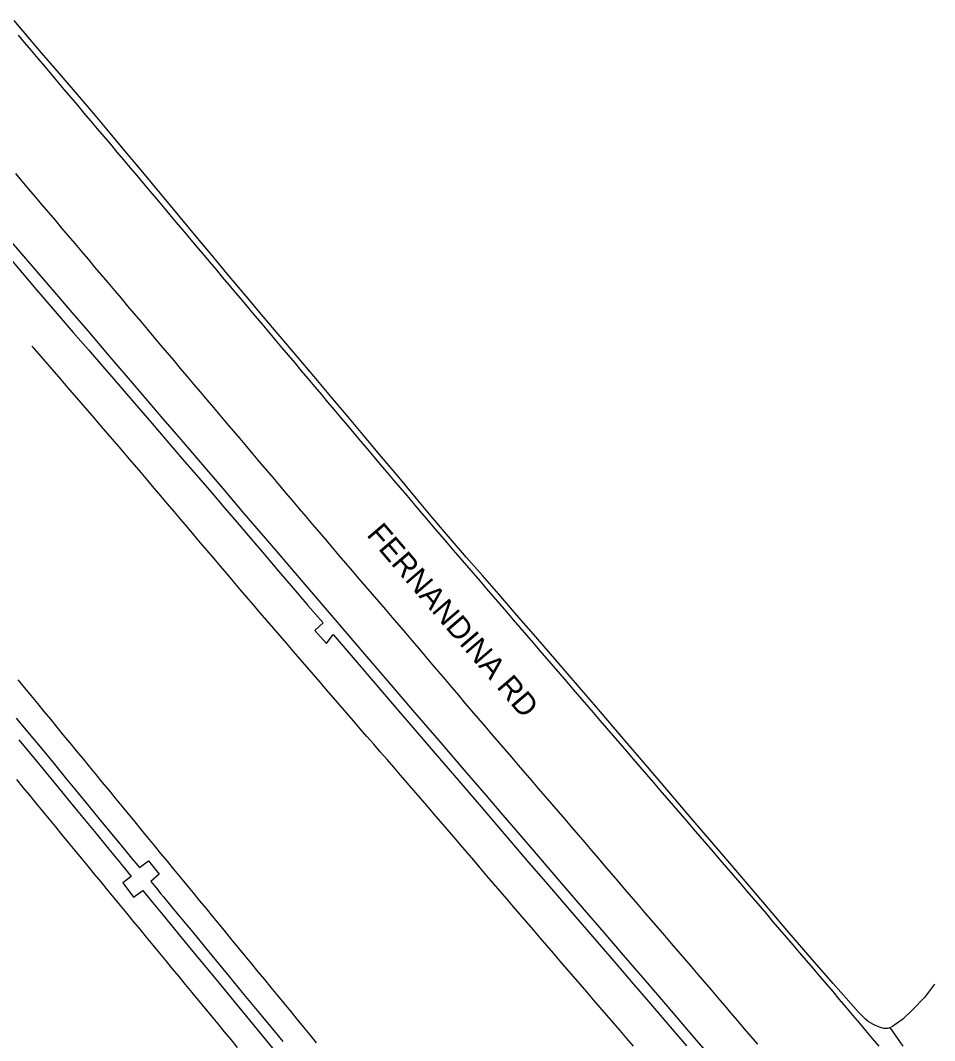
# Model space of a CAD drawing. Extents: x 1948091 to 1975253, y 787267 to 823306.
# Drawn here: x 1955818.1 to 1956041.9, y 814132.4 to 814382 of the extents above; entities that cross this region are included whole.
import ezdxf

# ---------------------------------------------------------------- set-up
doc = ezdxf.new("R2010")
doc.units = 0
for name, color, linetype in [('RD_EX_Pavement_Markings', 7, 'Continuous'), ('RD_EX_Road', 7, 'Continuous'), ('RD_TX_RoadID', 7, 'Continuous')]:
    doc.layers.add(name, color=color, linetype=linetype)

msp = doc.modelspace()

# ---------------------------------------------------------------- linework, layer by layer
at = {"layer": 'RD_EX_Pavement_Markings'}
for points in [[(1955817.55, 814378.43), (1955819.16, 814376.53), (1955820.78, 814374.62), (1955822.39, 814372.71), (1955824.01, 814370.8), (1955825.62, 814368.89), (1955827.23, 814366.98), (1955828.85, 814365.07), (1955830.46, 814363.16), (1955832.08, 814361.26), (1955833.69, 814359.35), (1955835.31, 814357.44), (1955836.92, 814355.53), (1955838.54, 814353.62), (1955840.15, 814351.71), (1955841.76, 814349.8), (1955843.37, 814347.89), (1955844.99, 814345.98), (1955846.6, 814344.07), (1955848.21, 814342.16), (1955849.82, 814340.25), (1955851.44, 814338.34), (1955853.05, 814336.43), (1955854.66, 814334.52), (1955856.27, 814332.61), (1955857.88, 814330.7), (1955859.5, 814328.78), (1955861.11, 814326.87), (1955862.72, 814324.96), (1955864.33, 814323.05), (1955865.94, 814321.14), (1955867.55, 814319.23), (1955869.16, 814317.32), (1955870.78, 814315.4), (1955872.39, 814313.49), (1955874, 814311.58), (1955875.61, 814309.67), (1955877.22, 814307.76), (1955878.83, 814305.85), (1955880.44, 814303.93), (1955882.05, 814302.02), (1955883.66, 814300.11), (1955885.28, 814298.2), (1955886.89, 814296.29), (1955888.5, 814294.38), (1955890.11, 814292.47), (1955891.72, 814290.55), (1955893.33, 814288.64), (1955894.94, 814286.73), (1955896.55, 814284.82), (1955898.17, 814282.91), (1955899.78, 814281), (1955901.4, 814279.09), (1955903.01, 814277.19), (1955904.63, 814275.28), (1955906.24, 814273.37), (1955907.86, 814271.46), (1955909.47, 814269.55), (1955911.09, 814267.65), (1955912.71, 814265.74), (1955914.32, 814263.83), (1955915.94, 814261.92), (1955917.56, 814260.03), (1955919.19, 814258.13), (1955920.82, 814256.23), (1955922.45, 814254.34), (1955924.08, 814252.44), (1955925.71, 814250.55), (1955927.34, 814248.65), (1955928.97, 814246.76), (1955930.6, 814244.86), (1955932.24, 814242.97), (1955933.87, 814241.07), (1955935.5, 814239.17), (1955937.13, 814237.28), (1955938.76, 814235.39), (1955940.39, 814233.49), (1955942.02, 814231.6), (1955943.65, 814229.7), (1955945.28, 814227.81), (1955946.92, 814225.92), (1955948.55, 814224.02), (1955950.18, 814222.13), (1955951.81, 814220.23), (1955953.44, 814218.34), (1955955.08, 814216.45), (1955956.71, 814214.55), (1955958.34, 814212.66), (1955959.97, 814210.76), (1955961.6, 814208.87), (1955963.23, 814206.98), (1955964.87, 814205.08), (1955966.5, 814203.19), (1955968.13, 814201.29), (1955969.76, 814199.4), (1955971.39, 814197.5), (1955973.02, 814195.61), (1955974.65, 814193.72), (1955976.28, 814191.82), (1955977.92, 814189.93), (1955979.55, 814188.03), (1955981.18, 814186.14), (1955982.81, 814184.24), (1955984.44, 814182.35), (1955986.07, 814180.46), (1955987.7, 814178.56), (1955989.34, 814176.67), (1955990.97, 814174.77), (1955992.59, 814172.88), (1955994.22, 814170.98), (1955995.85, 814169.08), (1955997.48, 814167.18), (1955999.11, 814165.29), (1956000.74, 814163.39), (1956002.36, 814161.49), (1956003.99, 814159.6), (1956005.62, 814157.7), (1956007.25, 814155.8), (1956008.88, 814153.91), (1956010.51, 814152.01), (1956012.13, 814150.11), (1956013.75, 814148.2), (1956015.36, 814146.3), (1956016.98, 814144.39), (1956018.59, 814142.48), (1956020.21, 814140.57), (1956021.82, 814138.66), (1956023.44, 814136.75), (1956025.05, 814134.85), (1956026.67, 814132.94), (1956028.28, 814131.03)], [(1955998.66, 814131.51), (1955997.04, 814133.41), (1955995.41, 814135.31), (1955993.79, 814137.21), (1955992.16, 814139.11), (1955990.54, 814141.01), (1955988.91, 814142.91), (1955987.29, 814144.81), (1955985.66, 814146.71), (1955984.04, 814148.61), (1955982.41, 814150.51), (1955980.79, 814152.41), (1955979.16, 814154.31), (1955977.53, 814156.2), (1955975.9, 814158.1), (1955974.27, 814160), (1955972.65, 814161.89), (1955971.02, 814163.79), (1955969.39, 814165.69), (1955967.76, 814167.58), (1955966.13, 814169.48), (1955964.5, 814171.38), (1955962.87, 814173.27), (1955961.24, 814175.17), (1955959.62, 814177.07), (1955957.99, 814178.96), (1955956.36, 814180.86), (1955954.73, 814182.75), (1955953.1, 814184.65), (1955951.47, 814186.55), (1955949.84, 814188.44), (1955948.21, 814190.34), (1955946.58, 814192.23), (1955944.95, 814194.13), (1955943.32, 814196.03), (1955941.7, 814197.93), (1955940.07, 814199.82), (1955938.44, 814201.72), (1955936.81, 814203.62), (1955935.18, 814205.51), (1955933.55, 814207.41), (1955931.93, 814209.31), (1955930.3, 814211.21), (1955928.67, 814213.1), (1955927.04, 814215), (1955925.42, 814216.9), (1955923.8, 814218.81), (1955922.19, 814220.72), (1955920.57, 814222.62), (1955918.95, 814224.53), (1955917.33, 814226.43), (1955915.71, 814228.34), (1955914.09, 814230.24), (1955912.48, 814232.15), (1955910.86, 814234.05), (1955909.23, 814235.95), (1955907.6, 814237.85), (1955905.97, 814239.74), (1955904.34, 814241.64), (1955902.71, 814243.54), (1955901.09, 814245.43), (1955899.46, 814247.33), (1955897.83, 814249.23), (1955896.2, 814251.12), (1955894.57, 814253.02), (1955892.94, 814254.91), (1955891.32, 814256.82), (1955889.7, 814258.72), (1955888.08, 814260.63), (1955886.46, 814262.53), (1955884.84, 814264.44), (1955883.22, 814266.34), (1955881.6, 814268.25), (1955879.99, 814270.15), (1955878.37, 814272.06), (1955876.75, 814273.96), (1955875.13, 814275.87), (1955873.52, 814277.78), (1955871.9, 814279.69), (1955870.28, 814281.59), (1955868.67, 814283.5), (1955867.05, 814285.41), (1955865.44, 814287.32), (1955863.82, 814289.22), (1955862.2, 814291.13), (1955860.59, 814293.04), (1955858.98, 814294.95), (1955857.36, 814296.86), (1955855.75, 814298.77), (1955854.14, 814300.68), (1955852.52, 814302.59), (1955850.91, 814304.5), (1955849.3, 814306.41), (1955847.69, 814308.32), (1955846.07, 814310.23), (1955844.46, 814312.14), (1955842.85, 814314.05), (1955841.23, 814315.96), (1955839.62, 814317.86), (1955838, 814319.77), (1955836.38, 814321.68), (1955834.77, 814323.58), (1955833.15, 814325.49), (1955831.53, 814327.4), (1955829.92, 814329.31), (1955828.3, 814331.21), (1955826.68, 814333.12), (1955825.06, 814335.02), (1955823.45, 814336.93), (1955821.83, 814338.84), (1955820.21, 814340.74), (1955818.59, 814342.65), (1955816.97, 814344.55)], [(1955968.24, 814131.06), (1955966.6, 814132.96), (1955964.97, 814134.85), (1955963.34, 814136.74), (1955961.7, 814138.63), (1955960.07, 814140.53), (1955958.44, 814142.42), (1955956.8, 814144.31), (1955955.17, 814146.2), (1955953.54, 814148.1), (1955951.9, 814149.99), (1955950.27, 814151.88), (1955948.64, 814153.78), (1955947.02, 814155.68), (1955945.39, 814157.57), (1955943.76, 814159.47), (1955942.13, 814161.37), (1955940.5, 814163.26), (1955938.87, 814165.16), (1955937.24, 814167.06), (1955935.61, 814168.95), (1955933.98, 814170.85), (1955932.35, 814172.74), (1955930.72, 814174.64), (1955929.1, 814176.54), (1955927.47, 814178.43), (1955925.84, 814180.33), (1955924.21, 814182.23), (1955922.58, 814184.12), (1955920.95, 814186.02), (1955919.32, 814187.92), (1955917.69, 814189.81), (1955916.06, 814191.71), (1955914.43, 814193.6), (1955912.79, 814195.49), (1955911.15, 814197.38), (1955909.52, 814199.27), (1955907.88, 814201.16), (1955906.24, 814203.05), (1955904.61, 814204.94), (1955902.97, 814206.83), (1955901.33, 814208.72), (1955899.7, 814210.61), (1955898.06, 814212.5), (1955896.42, 814214.39), (1955894.79, 814216.28), (1955893.16, 814218.17), (1955891.53, 814220.07), (1955889.89, 814221.96), (1955888.26, 814223.85), (1955886.63, 814225.74), (1955884.99, 814227.64), (1955883.36, 814229.53), (1955881.73, 814231.42), (1955880.09, 814233.32), (1955878.46, 814235.21), (1955876.83, 814237.1), (1955875.19, 814238.99), (1955873.56, 814240.89), (1955871.94, 814242.79), (1955870.33, 814244.7), (1955868.71, 814246.6), (1955867.09, 814248.51), (1955865.47, 814250.41), (1955863.85, 814252.32), (1955862.23, 814254.23), (1955860.61, 814256.13), (1955859, 814258.04), (1955857.38, 814259.94), (1955855.76, 814261.85), (1955854.14, 814263.75), (1955852.53, 814265.66), (1955850.91, 814267.57), (1955849.29, 814269.47), (1955847.67, 814271.38), (1955846.06, 814273.29), (1955844.44, 814275.19), (1955842.82, 814277.1), (1955841.2, 814279), (1955839.57, 814280.89), (1955837.93, 814282.78), (1955836.3, 814284.68), (1955834.66, 814286.57), (1955833.02, 814288.46), (1955831.39, 814290.35), (1955829.75, 814292.24), (1955828.12, 814294.13), (1955826.48, 814296.02), (1955824.85, 814297.91), (1955823.21, 814299.8), (1955821.58, 814301.69), (1955821.01, 814302.35)], [(1955817.52, 814220.69), (1955819.11, 814218.76), (1955820.69, 814216.83), (1955822.28, 814214.9), (1955823.87, 814212.97), (1955825.46, 814211.04), (1955827.05, 814209.11), (1955828.63, 814207.18), (1955830.22, 814205.25), (1955831.81, 814203.32), (1955833.4, 814201.39), (1955834.99, 814199.45), (1955836.58, 814197.52), (1955838.16, 814195.59), (1955839.75, 814193.66), (1955841.34, 814191.73), (1955842.93, 814189.8), (1955844.52, 814187.87), (1955846.1, 814185.94), (1955847.69, 814184.01), (1955849.28, 814182.08), (1955850.87, 814180.15), (1955852.46, 814178.22), (1955854.04, 814176.28), (1955855.63, 814174.35), (1955857.22, 814172.42), (1955858.81, 814170.49), (1955860.4, 814168.56), (1955861.98, 814166.63), (1955863.57, 814164.7), (1955865.16, 814162.77), (1955866.75, 814160.84), (1955868.34, 814158.91), (1955869.92, 814156.98), (1955871.51, 814155.05), (1955873.1, 814153.11), (1955874.69, 814151.18), (1955876.28, 814149.25), (1955877.86, 814147.32), (1955879.45, 814145.39), (1955881.04, 814143.46), (1955882.63, 814141.53), (1955884.22, 814139.6), (1955885.81, 814137.67), (1955887.39, 814135.74), (1955888.98, 814133.81), (1955890.57, 814131.88)], [(1955817.14, 814196.3), (1955818.73, 814194.37), (1955820.32, 814192.44), (1955821.91, 814190.51), (1955823.5, 814188.58), (1955825.09, 814186.65), (1955826.68, 814184.72), (1955828.27, 814182.79), (1955829.86, 814180.86), (1955831.44, 814178.93), (1955833.03, 814177.01), (1955834.62, 814175.08), (1955836.21, 814173.15), (1955837.8, 814171.22), (1955839.39, 814169.29), (1955840.98, 814167.36), (1955842.57, 814165.43), (1955844.16, 814163.5), (1955845.75, 814161.57), (1955847.34, 814159.64), (1955848.93, 814157.71), (1955850.52, 814155.78), (1955852.11, 814153.85), (1955853.7, 814151.92), (1955855.3, 814150), (1955856.89, 814148.07), (1955858.48, 814146.14), (1955860.07, 814144.21), (1955861.66, 814142.29), (1955863.26, 814140.36), (1955864.85, 814138.43), (1955866.44, 814136.5), (1955868.03, 814134.58), (1955869.62, 814132.65), (1955871.21, 814130.72)]]:
    msp.add_lwpolyline(points, dxfattribs=at)
at = {"layer": 'RD_EX_Road'}
for points in [[(1956034.26, 814131.05), (1956032.56, 814133.47), (1956031.07, 814135.59), (1956030.73, 814135.47), (1956030.42, 814135.39), (1956030.14, 814135.35), (1956029.88, 814135.35), (1956029.59, 814135.39), (1956028.69, 814135.64), (1956027.44, 814136.1), (1956026.82, 814136.39), (1956026.23, 814136.73), (1956025.67, 814137.11), (1956025.04, 814137.62), (1956023.3, 814139.37), (1956020.83, 814142.13), (1956017.08, 814146.4), (1956012.06, 814152.14), (1956006.26, 814158.87), (1955999.88, 814166.33), (1955993.72, 814173.54), (1955987.91, 814180.35), (1955982.35, 814186.86), (1955976.9, 814193.25), (1955970.64, 814200.56), (1955967.16, 814204.63), (1955963.35, 814209.08), (1955959.12, 814214), (1955954.48, 814219.39), (1955949.41, 814225.27), (1955944.32, 814231.16), (1955939.59, 814236.61), (1955935.22, 814241.62), (1955931.22, 814246.2), (1955927.34, 814250.65), (1955923.34, 814255.29), (1955919.1, 814260.27), (1955915, 814265.15), (1955910.75, 814270.24), (1955906.54, 814275.26), (1955902.37, 814280.23), (1955898.26, 814285.13), (1955894.16, 814290), (1955890.04, 814294.88), (1955885.9, 814299.76), (1955881.74, 814304.66), (1955877.57, 814309.57), (1955873.39, 814314.51), (1955869.22, 814319.47), (1955865.04, 814324.47), (1955861.12, 814329.17), (1955854.84, 814336.72), (1955850.46, 814342.04), (1955846.87, 814346.38), (1955843.73, 814350.13), (1955840.14, 814354.4), (1955836, 814359.31), (1955831.6, 814364.47), (1955827.13, 814369.67), (1955823.33, 814374.1), (1955820.15, 814377.81), (1955816.57, 814382.02)], [(1955986.68, 814128.98), (1955981.67, 814134.83), (1955976.61, 814140.74), (1955971.15, 814147.09), (1955965.79, 814153.32), (1955961.03, 814158.84), (1955956.21, 814164.43), (1955950.7, 814170.84), (1955944.97, 814177.52), (1955939.5, 814183.88), (1955936.32, 814187.57), (1955932.11, 814192.47), (1955926.88, 814198.55), (1955920.62, 814205.82), (1955914.19, 814213.29), (1955908.46, 814219.96), (1955903.42, 814225.83), (1955899.08, 814230.9), (1955895.26, 814235.36), (1955891.8, 814239.39), (1955885.97, 814246.18), (1955881.21, 814251.72), (1955877.15, 814256.48), (1955872.94, 814261.41), (1955867.73, 814267.51), (1955862.31, 814273.83), (1955857.49, 814279.45), (1955853.09, 814284.57), (1955848.94, 814289.41), (1955844.58, 814294.5), (1955839.57, 814300.39), (1955834.73, 814306.04), (1955830.9, 814310.45), (1955827.01, 814314.93), (1955821.95, 814320.8), (1955815.46, 814328.38)], [(1955815.91, 814323.39), (1955821.61, 814316.7), (1955826.66, 814310.81), (1955831.05, 814305.7), (1955834.79, 814301.39), (1955838.31, 814297.34), (1955842.07, 814292.99), (1955846.07, 814288.36), (1955850.3, 814283.45), (1955854.48, 814278.59), (1955858.32, 814274.13), (1955861.82, 814270.07), (1955864.98, 814266.4), (1955868.03, 814262.86), (1955871.2, 814259.18), (1955874.47, 814255.35), (1955877.86, 814251.37), (1955881.34, 814247.29), (1955884.89, 814243.13), (1955888.28, 814239.19), (1955888.52, 814238.9), (1955892.23, 814234.6), (1955890.24, 814232.76), (1955893.09, 814229.6), (1955894.72, 814231.73), (1955899.56, 814226.1), (1955903.92, 814221.03), (1955907.79, 814216.52), (1955911.19, 814212.55), (1955914.76, 814208.39), (1955919.16, 814203.26), (1955924.37, 814197.19), (1955930.41, 814190.15), (1955936.57, 814182.98), (1955942.14, 814176.49), (1955947.14, 814170.69), (1955951.56, 814165.57), (1955955.69, 814160.78), (1955959.83, 814155.98), (1955963.98, 814151.16), (1955968.14, 814146.32), (1955969.28, 814144.99), (1955972.36, 814141.39), (1955976.7, 814136.33), (1955981.16, 814131.12)], [(1955817.11, 814211.33), (1955820.31, 814207.46), (1955823.43, 814203.69), (1955826.47, 814200.01), (1955829.43, 814196.41), (1955832.26, 814192.98), (1955834.9, 814189.76), (1955837.36, 814186.76), (1955839.62, 814183.99), (1955841.71, 814181.43), (1955843.61, 814179.13), (1955845.34, 814177.06), (1955846.88, 814175.23), (1955847.27, 814174.73), (1955849.46, 814176.4), (1955852.06, 814173.12), (1955850.08, 814171.34), (1955851.42, 814169.68), (1955852.53, 814168.33), (1955853.13, 814167.6), (1955855.19, 814165.09), (1955857.62, 814162.14), (1955860.31, 814158.9), (1955863.13, 814155.48), (1955866.11, 814151.88), (1955869.23, 814148.1), (1955872.44, 814144.21), (1955875.7, 814140.26), (1955879.01, 814136.24), (1955882.36, 814132.17)], [(1955817.76, 814206.03), (1955822.57, 814200.19), (1955827.44, 814194.26), (1955832.19, 814188.46), (1955836.24, 814183.53), (1955839.43, 814179.67), (1955840.55, 814178.32), (1955841.75, 814176.85), (1955842.27, 814176.22), (1955842.76, 814175.61), (1955843.63, 814174.56), (1955845.27, 814172.58), (1955843.21, 814170.97), (1955845.83, 814167.53), (1955848.13, 814169.12), (1955850.12, 814166.64), (1955852.96, 814163.2), (1955856.61, 814158.77), (1955861.07, 814153.35), (1955866.02, 814147.32), (1955871.19, 814141.04), (1955876.46, 814134.65), (1955881.71, 814128.26)], [(1956041.93, 814146.23), (1956039.44, 814142.94), (1956036.6, 814139.98), (1956034.13, 814137.63), (1956031.34, 814135.7)]]:
    msp.add_lwpolyline(points, dxfattribs=at)

# ---------------------------------------------------------------- texts
at = {"layer": 'RD_TX_RoadID'}
msp.add_text('FERNANDINA RD', height=5.4, rotation=310.5551, dxfattribs=at).set_placement((1955902.69, 814256.08))

doc.saveas('drawing.dxf')
